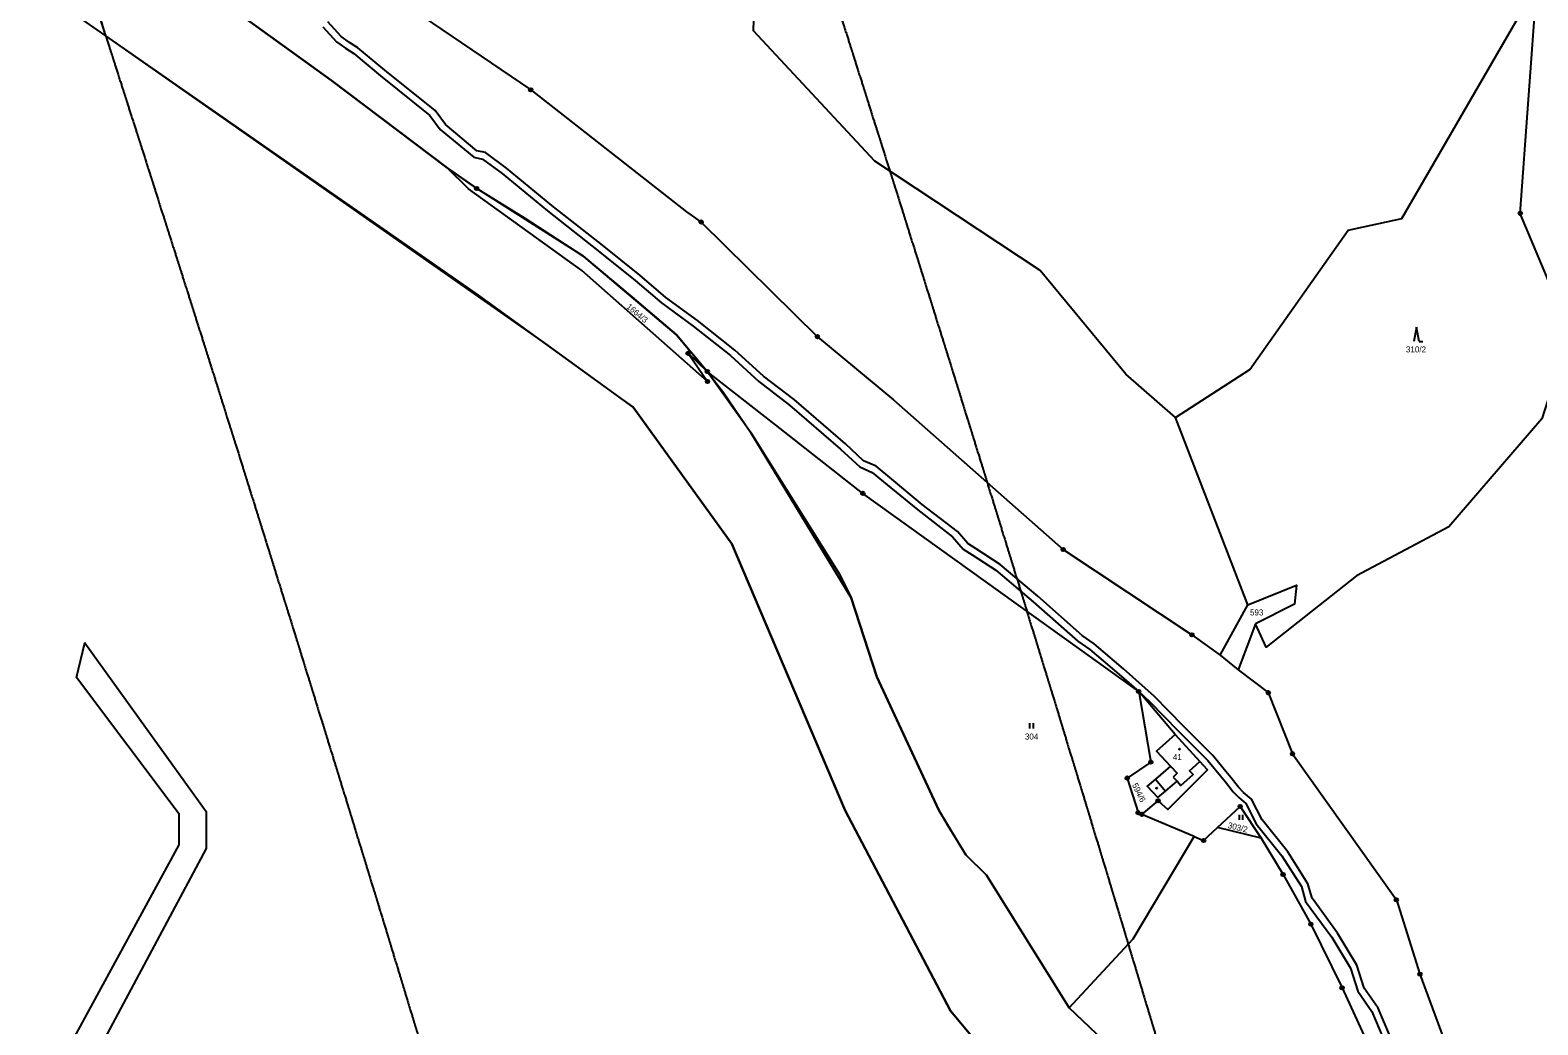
# Model space of a CAD drawing. Extents: x -680203 to -673936, y -1102717 to -1093650.
# Drawn here: x -676541.8 to -676114.8, y -1099638.3 to -1099356.6 of the extents above; entities that cross this region are included whole.
import ezdxf

# ---------------------------------------------------------------- set-up
doc = ezdxf.new("R2010")
doc.units = 0
for name, color, linetype in [('_Ideová část', 7, 'Continuous'), ('_Řešené území', 7, 'Continuous'), ('SGT_Popis oblouku', 7, 'Continuous'), ('SOxx02xx_Koleje_param další_Popis10', 7, 'Continuous'), ('SOxxxxxx_Koleje_hlavní_body_Popis10', 7, 'Continuous'), ('SOxxxxxx_Koleje_LN_parametry_Popis10', 7, 'Continuous'), ('SOxxxxxx_Koleje_param další_Popis10', 7, 'Continuous'), ('SOxxxxxx_Osa_bod_P', 7, 'Continuous'), ('SOxxxxxx_Staničení_Popis10', 7, 'Continuous'), ('x_prac', 7, 'Continuous')]:
    doc.layers.add(name, color=color, linetype=linetype)

msp = doc.modelspace()

# ---------------------------------------------------------------- linework, layer by layer
at = {"layer": '_Ideová část'}
msp.add_circle((-676417.7, -1099401.52), 1287.12, dxfattribs=at)
at = {"layer": '_Řešené území'}
for points in [[(-676520.53, -1099357.89), (-676520.52, -1099357.91), (-676520.52, -1099357.92)], [(-676516.7, -1099369.8), (-676516.7, -1099369.81), (-676516.69, -1099369.83)], [(-676512.89, -1099381.71), (-676512.88, -1099381.72), (-676512.88, -1099381.74)], [(-676509.08, -1099393.62), (-676509.07, -1099393.64), (-676509.07, -1099393.65)], [(-676505.28, -1099405.53), (-676505.27, -1099405.55), (-676505.27, -1099405.57)], [(-676501.49, -1099417.45), (-676501.48, -1099417.47), (-676501.48, -1099417.49)], [(-676497.71, -1099429.37), (-676497.7, -1099429.39), (-676497.69, -1099429.41)], [(-676493.93, -1099441.3), (-676493.93, -1099441.32), (-676493.92, -1099441.33)], [(-676490.16, -1099453.22), (-676490.16, -1099453.24), (-676490.15, -1099453.26)], [(-676486.41, -1099465.15), (-676486.4, -1099465.17), (-676486.4, -1099465.19)], [(-676482.66, -1099477.08), (-676482.65, -1099477.1), (-676482.65, -1099477.12)], [(-676478.92, -1099489.02), (-676478.91, -1099489.04), (-676478.9, -1099489.05)], [(-676475.18, -1099500.96), (-676475.18, -1099500.97), (-676475.17, -1099500.99)], [(-676471.46, -1099512.9), (-676471.45, -1099512.91), (-676471.45, -1099512.93)], [(-676467.74, -1099524.84), (-676467.74, -1099524.85), (-676467.73, -1099524.87)], [(-676464.03, -1099536.78), (-676464.03, -1099536.8), (-676464.02, -1099536.82)], [(-676460.33, -1099548.73), (-676460.33, -1099548.75), (-676460.32, -1099548.76)], [(-676456.64, -1099560.68), (-676456.64, -1099560.7), (-676456.63, -1099560.71)], [(-676452.96, -1099572.63), (-676452.95, -1099572.65), (-676452.95, -1099572.67)], [(-676449.28, -1099584.59), (-676449.28, -1099584.6), (-676449.27, -1099584.62)], [(-676445.62, -1099596.54), (-676445.61, -1099596.56), (-676445.61, -1099596.58)], [(-676441.96, -1099608.5), (-676441.95, -1099608.52), (-676441.95, -1099608.54)], [(-676438.31, -1099620.47), (-676438.3, -1099620.48), (-676438.3, -1099620.5)], [(-676434.67, -1099632.43), (-676434.66, -1099632.45), (-676434.66, -1099632.47)]]:
    msp.add_lwpolyline(points, dxfattribs=at)
for points in [[(-676524.35, -1099346.02), (-676523.07, -1099349.98), (-676521.8, -1099353.94), (-676520.53, -1099357.89)], [(-676314.65, -1099345.02), (-676313.39, -1099348.98), (-676312.13, -1099352.94), (-676310.87, -1099356.91)], [(-676520.52, -1099357.92), (-676519.24, -1099361.89), (-676517.97, -1099365.85), (-676516.7, -1099369.8)], [(-676310.87, -1099356.91), (-676309.61, -1099360.87), (-676308.36, -1099364.84), (-676307.1, -1099368.81)], [(-676516.69, -1099369.83), (-676515.42, -1099373.8), (-676514.15, -1099377.75), (-676512.89, -1099381.71)], [(-676307.1, -1099368.81), (-676305.84, -1099372.77), (-676304.59, -1099376.73), (-676303.33, -1099380.71)], [(-676303.33, -1099380.71), (-676302.08, -1099384.67), (-676300.82, -1099388.63), (-676299.57, -1099392.61)], [(-676512.88, -1099381.74), (-676511.61, -1099385.71), (-676510.34, -1099389.67), (-676509.08, -1099393.62)], [(-676299.57, -1099392.61), (-676298.32, -1099396.57), (-676297.07, -1099400.54), (-676295.82, -1099404.51)], [(-676509.07, -1099393.65), (-676507.8, -1099397.62), (-676506.54, -1099401.58), (-676505.28, -1099405.53)], [(-676505.27, -1099405.57), (-676504.01, -1099409.54), (-676502.75, -1099413.5), (-676501.49, -1099417.45)], [(-676295.82, -1099404.51), (-676294.57, -1099408.47), (-676293.33, -1099412.44), (-676292.08, -1099416.42)], [(-676501.48, -1099417.49), (-676500.22, -1099421.46), (-676498.96, -1099425.42), (-676497.71, -1099429.37)], [(-676292.08, -1099416.42), (-676290.83, -1099420.38), (-676289.59, -1099424.35), (-676288.34, -1099428.33)], [(-676497.69, -1099429.41), (-676496.44, -1099433.38), (-676495.18, -1099437.34), (-676493.93, -1099441.3)], [(-676288.34, -1099428.33), (-676287.1, -1099432.29), (-676285.86, -1099436.26), (-676284.62, -1099440.24)], [(-676284.62, -1099440.24), (-676283.38, -1099444.2), (-676282.14, -1099448.17), (-676280.9, -1099452.15)], [(-676493.92, -1099441.33), (-676492.66, -1099445.3), (-676491.41, -1099449.27), (-676490.16, -1099453.22)], [(-676490.15, -1099453.26), (-676488.9, -1099457.23), (-676487.65, -1099461.2), (-676486.41, -1099465.15)], [(-676280.9, -1099452.15), (-676279.66, -1099456.12), (-676278.43, -1099460.09), (-676277.19, -1099464.07)], [(-676486.4, -1099465.19), (-676485.15, -1099469.16), (-676483.9, -1099473.13), (-676482.66, -1099477.08)], [(-676277.19, -1099464.07), (-676275.96, -1099468.03), (-676274.72, -1099472.01), (-676273.49, -1099475.99)], [(-676482.65, -1099477.12), (-676481.4, -1099481.09), (-676480.16, -1099485.06), (-676478.92, -1099489.02)], [(-676273.49, -1099475.99), (-676272.26, -1099479.95), (-676271.03, -1099483.93), (-676269.8, -1099487.91)], [(-676478.9, -1099489.05), (-676477.66, -1099493.03), (-676476.42, -1099497), (-676475.18, -1099500.96)], [(-676269.8, -1099487.91), (-676268.57, -1099491.88), (-676267.34, -1099495.85), (-676266.11, -1099499.83)], [(-676266.11, -1099499.83), (-676264.89, -1099503.8), (-676263.66, -1099507.78), (-676262.43, -1099511.76)], [(-676475.17, -1099500.99), (-676473.93, -1099504.97), (-676472.69, -1099508.93), (-676471.46, -1099512.9)], [(-676471.45, -1099512.93), (-676470.21, -1099516.91), (-676468.97, -1099520.88), (-676467.74, -1099524.84)], [(-676262.43, -1099511.76), (-676261.21, -1099515.73), (-676259.99, -1099519.71), (-676258.77, -1099523.69)], [(-676467.73, -1099524.87), (-676466.49, -1099528.85), (-676465.26, -1099532.82), (-676464.03, -1099536.78)], [(-676258.77, -1099523.69), (-676257.55, -1099527.66), (-676256.33, -1099531.64), (-676255.11, -1099535.62)], [(-676464.02, -1099536.82), (-676462.79, -1099540.79), (-676461.56, -1099544.77), (-676460.33, -1099548.73)], [(-676255.11, -1099535.62), (-676253.89, -1099539.59), (-676252.67, -1099543.57), (-676251.45, -1099547.55)], [(-676460.32, -1099548.76), (-676459.09, -1099552.74), (-676457.87, -1099556.71), (-676456.64, -1099560.68)], [(-676251.45, -1099547.55), (-676250.24, -1099551.53), (-676249.03, -1099555.51), (-676247.81, -1099559.49)], [(-676247.81, -1099559.49), (-676246.6, -1099563.46), (-676245.39, -1099567.44), (-676244.18, -1099571.43)], [(-676456.63, -1099560.71), (-676455.4, -1099564.69), (-676454.18, -1099568.67), (-676452.96, -1099572.63)], [(-676452.95, -1099572.67), (-676451.72, -1099576.65), (-676450.5, -1099580.62), (-676449.28, -1099584.59)], [(-676244.18, -1099571.43), (-676242.97, -1099575.4), (-676241.76, -1099579.38), (-676240.55, -1099583.37)], [(-676449.27, -1099584.62), (-676448.05, -1099588.6), (-676446.83, -1099592.58), (-676445.62, -1099596.54)], [(-676240.55, -1099583.37), (-676239.34, -1099587.35), (-676238.14, -1099591.33), (-676236.93, -1099595.32)], [(-676445.61, -1099596.58), (-676444.39, -1099600.56), (-676443.17, -1099604.54), (-676441.96, -1099608.5)], [(-676236.93, -1099595.32), (-676235.73, -1099599.29), (-676234.52, -1099603.27), (-676233.32, -1099607.26)], [(-676441.95, -1099608.54), (-676440.73, -1099612.52), (-676439.52, -1099616.5), (-676438.31, -1099620.47)], [(-676233.32, -1099607.26), (-676232.12, -1099611.24), (-676230.92, -1099615.22), (-676229.72, -1099619.21)], [(-676229.72, -1099619.21), (-676228.52, -1099623.19), (-676227.32, -1099627.17), (-676226.12, -1099631.16)], [(-676438.3, -1099620.5), (-676437.09, -1099624.48), (-676435.88, -1099628.46), (-676434.67, -1099632.43)], [(-676434.66, -1099632.47), (-676433.45, -1099636.45), (-676432.24, -1099640.43), (-676431.04, -1099644.4)], [(-676226.12, -1099631.16), (-676224.93, -1099635.14), (-676223.73, -1099639.13), (-676222.54, -1099643.12)]]:
    msp.add_open_spline(points, degree=2, dxfattribs=at)
at = {"layer": 'SGT_Popis oblouku'}
for points in [[(-676533.16, -1099318.77), (-676520.44, -1099358.16), (-676396.27, -1099445.12), (-676374.56, -1099460.86), (-676371.06, -1099463.4), (-676343.06, -1099502.08), (-676310.99, -1099577.62), (-676281.13, -1099634.4), (-676258.35, -1099661.79)], [(-676228.23, -1099651.91), (-676247.55, -1099633.55), (-676270.98, -1099595.96), (-676276.85, -1099590.2), (-676284.46, -1099577.52), (-676302.05, -1099539.79), (-676309.31, -1099517.33), (-676337.58, -1099470.73), (-676350.05, -1099453.25), (-676358.74, -1099442.83), (-676384.34, -1099421.28), (-676385.32, -1099420.45), (-676415.35, -1099401.43), (-676423.71, -1099395.59), (-676456.51, -1099370.81), (-676481.88, -1099352.53)]]:
    msp.add_lwpolyline(points, dxfattribs=at)
at = {"layer": 'SOxx02xx_Koleje_param další_Popis10'}
for centre, radius in [((-676400.05, -1099373.46), 0.5), ((-676400.05, -1099373.46), 0.0303), ((-676415.35, -1099401.43), 0.5), ((-676415.35, -1099401.43), 0.0303), ((-676351.81, -1099410.92), 0.5), ((-676119.8, -1099408.47), 0.5), ((-676119.8, -1099408.47), 0.0303), ((-676351.81, -1099410.92), 0.0303), ((-676318.87, -1099443.4), 0.5), ((-676318.87, -1099443.4), 0.0303), ((-676355.49, -1099448.1), 0.5), ((-676355.49, -1099448.1), 0.0303), ((-676350.05, -1099453.25), 0.5), ((-676350.05, -1099453.25), 0.5), ((-676350.05, -1099453.25), 0.0303), ((-676350.05, -1099453.25), 0.0303), ((-676350.01, -1099456.08), 0.5), ((-676350.01, -1099456.08), 0.0303), ((-676306.02, -1099487.78), 0.5), ((-676306.02, -1099487.78), 0.0303), ((-676249.26, -1099503.69), 0.5), ((-676249.26, -1099503.69), 0.0303), ((-676212.78, -1099527.86), 0.5), ((-676212.78, -1099527.86), 0.0303), ((-676227.88, -1099543.92), 0.5), ((-676227.88, -1099543.92), 0.0303), ((-676191.18, -1099544.23), 0.5), ((-676191.18, -1099544.23), 0.0303), ((-676224.44, -1099563.88), 0.5), ((-676224.44, -1099563.88), 0.0303), ((-676184.32, -1099561.54), 0.5), ((-676184.32, -1099561.54), 0.0303), ((-676231.13, -1099568.42), 0.5), ((-676231.13, -1099568.42), 0.0303), ((-676222.38, -1099574.89), 0.5), ((-676222.38, -1099574.89), 0.0303), ((-676199.12, -1099576.48), 0.5), ((-676199.12, -1099576.48), 0.0303), ((-676228.06, -1099578.21), 0.5), ((-676228.06, -1099578.21), 0.0303), ((-676227.02, -1099578.72), 0.5), ((-676227.02, -1099578.72), 0.0303), ((-676209.49, -1099586.13), 0.5), ((-676209.49, -1099586.13), 0.0303), ((-676186.98, -1099595.75), 0.5), ((-676186.98, -1099595.75), 0.0303), ((-676154.89, -1099602.92), 0.5), ((-676154.89, -1099602.92), 0.0303), ((-676179.13, -1099609.82), 0.5), ((-676179.13, -1099609.82), 0.0303), ((-676148.21, -1099623.96), 0.5), ((-676148.21, -1099623.96), 0.0303), ((-676170.27, -1099627.84), 0.5), ((-676170.27, -1099627.84), 0.0303)]:
    msp.add_circle(centre, radius, dxfattribs=at)
at = {"layer": 'SOxxxxxx_Koleje_hlavní_body_Popis10'}
for p, q in [((-676149.19, -1099440.73), (-676149.94, -1099444.73)), ((-676148.44, -1099444.73), (-676149.19, -1099440.73)), ((-676148.44, -1099444.73), (-676147.44, -1099444.73)), ((-676258.68, -1099554.38), (-676258.68, -1099552.88)), ((-676257.68, -1099554.38), (-676257.68, -1099552.88)), ((-676199.37, -1099580.3), (-676199.37, -1099578.8)), ((-676198.37, -1099580.3), (-676198.37, -1099578.8))]:
    msp.add_line(p, q, dxfattribs=at)
at = {"layer": 'SOxxxxxx_Koleje_LN_parametry_Popis10'}
for points in [[(-676289.16, -1099490.92), (-676297.82, -1099483.79), (-676302.27, -1099480.11), (-676305.77, -1099478.57), (-676310.94, -1099473.78), (-676325.48, -1099461.22), (-676334.14, -1099454.56), (-676342.22, -1099447.24), (-676352.87, -1099438.83), (-676361.76, -1099432.27), (-676369.17, -1099425.95), (-676379.69, -1099417.5), (-676394.04, -1099406.19), (-676406.92, -1099395.63), (-676412.91, -1099391.26), (-676415.28, -1099390.73), (-676424.23, -1099383.31), (-676427.13, -1099379.31), (-676441.39, -1099367.93), (-676448.98, -1099361.59), (-676451.37, -1099360.05), (-676453.72, -1099358.35), (-676457.53, -1099354.16)], [(-676458.89, -1099355.64), (-676455.06, -1099359.85), (-676452.49, -1099361.71), (-676450.16, -1099363.21), (-676442.65, -1099369.47), (-676428.59, -1099380.71), (-676425.71, -1099384.69), (-676416.18, -1099392.57), (-676413.75, -1099393.12), (-676408.14, -1099397.21), (-676395.3, -1099407.75), (-676380.93, -1099419.06), (-676370.45, -1099427.49), (-676363, -1099433.83), (-676354.09, -1099440.41), (-676343.52, -1099448.76), (-676335.42, -1099456.1), (-676326.74, -1099462.78), (-676312.28, -1099475.28), (-676306.89, -1099480.27), (-676303.33, -1099481.83), (-676299.1, -1099485.33), (-676290.4, -1099492.48), (-676280.57, -1099500.08), (-676277.54, -1099503.54), (-676275, -1099505.21), (-676268.33, -1099509.57), (-676257.76, -1099518.46), (-676245.09, -1099529.65), (-676241.74, -1099532), (-676233.47, -1099538.98), (-676227.88, -1099543.92), (-676224.8, -1099546.76), (-676216.74, -1099555.05), (-676212.08, -1099559.67), (-676208.33, -1099563.42), (-676204.71, -1099567.83), (-676203.33, -1099569.52), (-676201.09, -1099572.31), (-676199.53, -1099573.94), (-676197.49, -1099575.67), (-676194.65, -1099581.35), (-676187.3, -1099590.47), (-676181.78, -1099599.17), (-676180.61, -1099603.37), (-676173.21, -1099613.47), (-676167.89, -1099622.26), (-676165.84, -1099628.8), (-676161.81, -1099634.57), (-676158.72, -1099641.95)], [(-676156.88, -1099641.17), (-676160.05, -1099633.61), (-676164.02, -1099627.9), (-676166.05, -1099621.44), (-676171.55, -1099612.35), (-676178.79, -1099602.49), (-676179.94, -1099598.35), (-676185.68, -1099589.31), (-676192.95, -1099580.27), (-676195.89, -1099574.41), (-676198.15, -1099572.48), (-676199.59, -1099570.99), (-676201.77, -1099568.26), (-676203.17, -1099566.57), (-676206.85, -1099562.08), (-676210.66, -1099558.25), (-676215.32, -1099553.65), (-676223.42, -1099545.32), (-676232.15, -1099537.48), (-676240.52, -1099530.42), (-676243.85, -1099528.07), (-676256.46, -1099516.94), (-676267.13, -1099507.97), (-676273.9, -1099503.53), (-676276.22, -1099502.02), (-676279.19, -1099498.62), (-676289.16, -1099490.92)]]:
    msp.add_lwpolyline(points, dxfattribs=at)
at = {"layer": 'SOxxxxxx_Koleje_param další_Popis10'}
for centre in [(-676216.33, -1099560.24), (-676222.76, -1099571.27)]:
    msp.add_circle(centre, 0.175, dxfattribs=at)
at = {"layer": 'SOxxxxxx_Staničení_Popis10'}
for p, q in [((-676218.82, -1099565.02), (-676216.94, -1099567.07)), ((-676216.94, -1099567.07), (-676218.07, -1099568.21)), ((-676218.07, -1099568.21), (-676217.02, -1099569.32)), ((-676223.15, -1099568.76), (-676220.32, -1099572.09))]:
    msp.add_line(p, q, dxfattribs=at)
at = {"layer": 'x_prac'}
for p, q in [((-676197.01, -1099519.34), (-676217.47, -1099466.25)), ((-676204.84, -1099533.63), (-676197.01, -1099519.34)), ((-676194.78, -1099524.73), (-676199.67, -1099537.72)), ((-676204.84, -1099533.63), (-676199.67, -1099537.72)), ((-676217.54, -1099556.1), (-676227.88, -1099543.92)), ((-676217.54, -1099556.1), (-676210.6, -1099563.75)), ((-676212.12, -1099585), (-676227.02, -1099578.72)), ((-676193.16, -1099585.45), (-676205.53, -1099582.45))]:
    msp.add_line(p, q, dxfattribs=at)
for points in [[(-676655.48, -1099172.64), (-676651.76, -1099178.15), (-676587.28, -1099230.31), (-676509.06, -1099298.1), (-676479.99, -1099317.38), (-676447.48, -1099341.22), (-676400.05, -1099373.46), (-676355.95, -1099408.01), (-676351.81, -1099410.92), (-676318.87, -1099443.4), (-676297.34, -1099461.26), (-676249.26, -1099503.69), (-676212.78, -1099527.86), (-676204.84, -1099533.63)], [(-676724.66, -1099215.51), (-676690.7, -1099235.76), (-676655.22, -1099247.92), (-676637.1, -1099252.84), (-676630.58, -1099255.16), (-676616.49, -1099260.63), (-676607.12, -1099267.12), (-676591.86, -1099280.61), (-676572.91, -1099293.86), (-676547.09, -1099310.01), (-676523.3, -1099324.97), (-676502.41, -1099337.97), (-676481.88, -1099352.53), (-676456.51, -1099370.81), (-676423.71, -1099395.59)], [(-676724.66, -1099215.51), (-676690.7, -1099235.76), (-676655.22, -1099247.92), (-676637.1, -1099252.84), (-676630.58, -1099255.16), (-676616.49, -1099260.63), (-676607.12, -1099267.12), (-676591.86, -1099280.61), (-676572.91, -1099293.86), (-676547.09, -1099310.01), (-676523.3, -1099324.97), (-676502.41, -1099337.97), (-676481.88, -1099352.53), (-676456.51, -1099370.81), (-676423.71, -1099395.59)], [(-676217.47, -1099466.25), (-676231.54, -1099453.97), (-676255.8, -1099424.64), (-676302.58, -1099393.71), (-676336.94, -1099356.71), (-676336.48, -1099341.18), (-676300.12, -1099310.13), (-676318.7, -1099283.69), (-676311.48, -1099274.14), (-676340.1, -1099245.64), (-676371.04, -1099224.19)], [(-676136.92, -1099891.31), (-676150.34, -1099872.48), (-676174.34, -1099807.56), (-676189.96, -1099776.98), (-676210.15, -1099738.03), (-676236.4, -1099687.15), (-676258.35, -1099661.79), (-676281.13, -1099634.4), (-676310.99, -1099577.62), (-676343.06, -1099502.08), (-676371.06, -1099463.4), (-676414.83, -1099431.65), (-676528.16, -1099352.79), (-676653.08, -1099275.13), (-676685.89, -1099268.24), (-676728.97, -1099246.24)], [(-676217.47, -1099466.25), (-676196.37, -1099452.66), (-676168.53, -1099413.18), (-676153.31, -1099409.96), (-676115.12, -1099343.83)], [(-676105.76, -1099441.95), (-676119.8, -1099408.47), (-676115.12, -1099343.83)], [(-676423.71, -1099395.59), (-676415.35, -1099401.43), (-676401.69, -1099409.86), (-676385.32, -1099420.45), (-676371.47, -1099432.14), (-676358.74, -1099442.83), (-676350.05, -1099453.25)], [(-676350.05, -1099453.25), (-676355.49, -1099448.1), (-676350.01, -1099456.08), (-676385.61, -1099424.61), (-676417.7, -1099401.52), (-676423.71, -1099395.59)], [(-676423.71, -1099395.59), (-676415.35, -1099401.43), (-676401.69, -1099409.86), (-676385.32, -1099420.45), (-676371.47, -1099432.14), (-676358.74, -1099442.83), (-676350.05, -1099453.25)], [(-676105.76, -1099441.95), (-676113.7, -1099466.63), (-676140.06, -1099497.28), (-676166.23, -1099511.1), (-676191.75, -1099531.3), (-676194.78, -1099524.73)], [(-676227.88, -1099543.92), (-676306.02, -1099487.78), (-676330.71, -1099468.4), (-676350.05, -1099453.25)], [(-676350.05, -1099453.25), (-676345.47, -1099459.25), (-676337.58, -1099470.73), (-676312.65, -1099510.67), (-676309.31, -1099517.33), (-676302.05, -1099539.79), (-676284.46, -1099577.52), (-676282.15, -1099581.56), (-676276.85, -1099590.2), (-676270.98, -1099595.96), (-676247.55, -1099633.55)], [(-676350.05, -1099453.25), (-676345.47, -1099459.25), (-676337.58, -1099470.73), (-676312.65, -1099510.67), (-676309.31, -1099517.33), (-676302.05, -1099539.79), (-676284.46, -1099577.52), (-676282.15, -1099581.56), (-676276.85, -1099590.2), (-676270.98, -1099595.96), (-676247.55, -1099633.55)], [(-676197.01, -1099519.34), (-676183.17, -1099513.74), (-676183.72, -1099519.16), (-676194.78, -1099524.73)], [(-676593.4, -1099759.48), (-676499.58, -1099587.33), (-676499.58, -1099578.64), (-676528.68, -1099539.92), (-676526.34, -1099530.09), (-676491.96, -1099577.88), (-676491.96, -1099588.4), (-676540.53, -1099679.2), (-676590.05, -1099768.78)], [(-676199.67, -1099537.72), (-676191.18, -1099544.23), (-676184.32, -1099561.54), (-676154.89, -1099602.92), (-676148.21, -1099623.96), (-676138.79, -1099649.53), (-676132.07, -1099670.16), (-676120.64, -1099701.37), (-676108.14, -1099736.46), (-676092.98, -1099779.72), (-676083.74, -1099799.5), (-676060.28, -1099820.73), (-676037.23, -1099848.82), (-676006.58, -1099875.18), (-675979.05, -1099891.89), (-675951.53, -1099908.03), (-675897.37, -1099934.31), (-675867.27, -1099948.26), (-675853, -1099954.61), (-675776.91, -1099991.79)], [(-676227.88, -1099543.92), (-676224.44, -1099563.88), (-676231.13, -1099568.42), (-676228.06, -1099578.21), (-676227.02, -1099578.72)], [(-676217.54, -1099556.1), (-676222.81, -1099560.85), (-676218.82, -1099565.02), (-676223.15, -1099568.76), (-676225.45, -1099570.74), (-676222.46, -1099573.9), (-676220.32, -1099572.09), (-676217.02, -1099569.32), (-676215.96, -1099570.49), (-676212.47, -1099567.4), (-676213.48, -1099566.34), (-676210.6, -1099563.75)], [(-676227.02, -1099578.72), (-676222.38, -1099574.89), (-676219.65, -1099577.33), (-676208.42, -1099566.08), (-676210.6, -1099563.75)], [(-676205.53, -1099582.45), (-676199.12, -1099576.48), (-676193.16, -1099585.45)], [(-676247.55, -1099633.55), (-676229.42, -1099613.97), (-676212.12, -1099585)], [(-676212.12, -1099585), (-676209.49, -1099586.13), (-676205.53, -1099582.45)], [(-676193.16, -1099585.45), (-676186.98, -1099595.75), (-676179.13, -1099609.82), (-676170.27, -1099627.84), (-676161.5, -1099646.97), (-676153.24, -1099666.34), (-676126.99, -1099739.27), (-676117.71, -1099763.31)], [(-676153.36, -1099787.75), (-676179.68, -1099737.36), (-676201.36, -1099693.65), (-676221.8, -1099659.43), (-676228.23, -1099651.91), (-676247.55, -1099633.55)], [(-676153.36, -1099787.75), (-676179.68, -1099737.36), (-676201.36, -1099693.65), (-676221.8, -1099659.43), (-676228.23, -1099651.91), (-676247.55, -1099633.55)]]:
    msp.add_lwpolyline(points, dxfattribs=at)

# ---------------------------------------------------------------- texts
at = {"layer": 'SOxxxxxx_Osa_bod_P'}
for s, rotation, p in [('1664/3', 320, (-676373.1, -1099435.16)), ('594/6', 296, (-676229.81, -1099570.35)), ('303/2', 346, (-676202.77, -1099582.53))]:
    msp.add_text(s, height=1.7, rotation=rotation, dxfattribs=at).set_placement(p)
for s, p in [('310/2', (-676152.18, -1099447.85)), ('593', (-676196.36, -1099522.36)), ('304', (-676260.09, -1099557.51)), ('41', (-676218.19, -1099563.33))]:
    msp.add_text(s, height=1.7, dxfattribs=at).set_placement(p)

doc.saveas('drawing.dxf')
